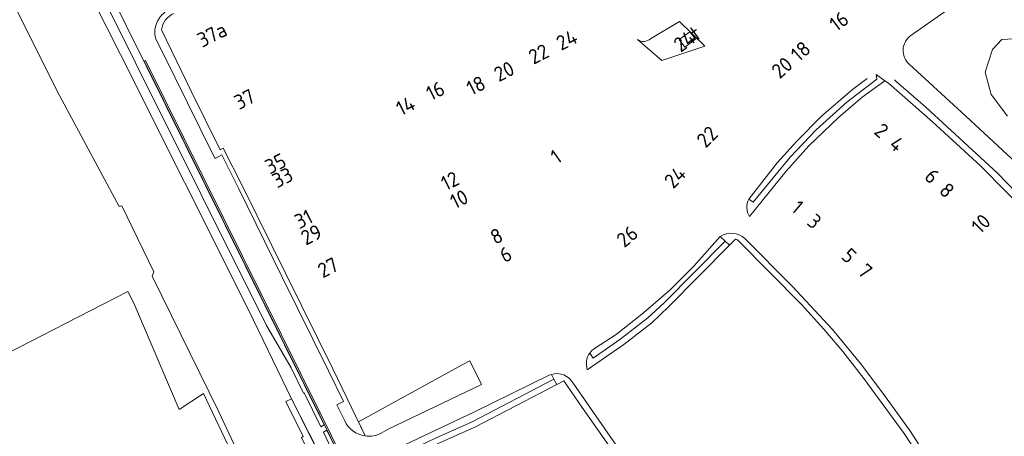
# Model space of a CAD drawing. Header units: metres. Extents: x 209813 to 223847, y 571801 to 587119.
# Tile 702 of 746: x 221926 to 222193, y 584193 to 584306. Entities that reach past the tile are written whole.
import ezdxf
from ezdxf.enums import TextEntityAlignment as Align

# ---------------------------------------------------------------- set-up
doc = ezdxf.new("R2010")
doc.units = ezdxf.units.M
for name, color, linetype, lineweight in [('B-RO-GK-BESCHOEIING-G', 8, 'GK-BESCHOEIING', 0), ('B-RO-GR-BEPLANTING_CULTUUR_BOSPLANTSOEN-GV', 8, 'Continuous', 0), ('B-RO-GR-BEPLANTING_CULTUUR_HEESTERS-GV', 8, 'Continuous', 0), ('B-RO-GR-GRAS-GV', 8, 'Continuous', 0), ('B-RO-KW-KUNSTWERK_STEIGER-GV', 8, 'Continuous', 0), ('B-RO-OG-BEBOUWING-T18', 8, 'Continuous', 0), ('B-RO-OG-TERREIN_CULTUURSCHEIDING-GV', 8, 'Continuous', 0), ('B-RO-OG-WATER_KANAAL-GV', 8, 'Continuous', 0), ('B-RO-OG-WEG-GV', 8, 'Continuous', 0), ('B-RO-VH-VERHARDING_BETONSTRAATSTEEN-GV', 8, 'Continuous', 0), ('B-RO-VH-VERHARDING_GRASBETONSTEEN-GV', 8, 'Continuous', 0), ('B-RO-VH-VERHARDING_TEGEL-GV', 8, 'Continuous', 0)]:
    doc.layers.add(name, color=color, linetype=linetype, lineweight=lineweight)
doc.styles.add('NLCS-ISO-M200-T18', font='txt', dxfattribs={"height": 0.36})
doc.linetypes.add('GK-BESCHOEIING', pattern='A,30,-5,[1,NLCS.shx,S=1,R=0,X=0,Y=0],-5', length=40)

msp = doc.modelspace()

# ---------------------------------------------------------------- linework, layer by layer
at = {"layer": 'B-RO-GK-BESCHOEIING-G', "flags": 128}
for points in [[(221883.108, 584430.408), (221890.583, 584419.663), (221939.163, 584325.711), (221953.743, 584296.777), (221988.525, 584227.385), (222000.077, 584203.473)], [(222000.878, 584201.897), (222007.128, 584189.688), (222040.567, 584122.598), (222071.995, 584060.756), (222097.162, 584012.161), (222114.385, 583979.082), (222117.624, 583973.535)]]:
    msp.add_lwpolyline(points, dxfattribs=at)
at = {"layer": 'B-RO-GR-BEPLANTING_CULTUUR_BOSPLANTSOEN-GV', "flags": 128}
for points in [[(222198.132, 584323.177), (222167.793, 584301.91)], [(222193.983, 584280.023), (222189.569, 584285.875), (222187.927, 584291.933), (222189.877, 584298.093), (222192.443, 584300.763), (222202.194, 584301.379)], [(222167.381, 584294.088), (222181.54, 584281.14), (222195.09, 584268.56), (222207.32, 584255.99)]]:
    msp.add_lwpolyline(points, dxfattribs=at)
at = {"layer": 'B-RO-GR-BEPLANTING_CULTUUR_BOSPLANTSOEN-GV'}
msp.add_lwpolyline([(222167.793, 584301.91, 0.48299), (222167.381, 584294.088)], format="xyb", dxfattribs=at)
at = {"layer": 'B-RO-GR-BEPLANTING_CULTUUR_HEESTERS-GV', "flags": 128}
for points in [[(222155.93, 584290.24), (222151.96, 584287.26), (222143.64, 584280), (222136.92, 584273.31), (222131.56, 584267.37), (222123.916, 584257.572), (222125.09, 584256.76), (222135.16, 584268.92), (222142.13, 584276.33), (222150.42, 584283.87), (222158.57, 584290.07), (222158.414, 584291.342)], [(222080.838, 584215.881), (222081.729, 584214.467), (222089.028, 584219.538), (222096.551, 584225.427), (222101, 584229.47), (222117.52, 584246.22), (222116.118, 584247.452), (222108.99, 584239.43), (222102.62, 584233.05), (222095.44, 584226.78), (222087.98, 584220.94), (222082.1, 584217.16)], [(222023.534, 584185.46), (222039.086, 584192.882), (222048.97, 584197.3), (222071.15, 584208.84), (222070.475, 584210.115), (222069.87, 584209.89), (222049.628, 584199.961), (222029.251, 584190.297), (222028.979, 584190.143)]]:
    msp.add_lwpolyline(points, dxfattribs=at)
at = {"layer": 'B-RO-GR-BEPLANTING_CULTUUR_HEESTERS-GV'}
msp.add_lwpolyline([(222082.1, 584217.16, 0.0869571), (222080.838, 584215.881)], format="xyb", dxfattribs=at)
at = {"layer": 'B-RO-GR-GRAS-GV', "flags": 128}
for points in [[(222100.336, 584295.118), (222111.98, 584298.96), (222105.161, 584305.673), (222097.295, 584301.011)], [(222093.775, 584300.787), (222100.336, 584295.118)], [(221957.339, 584229.432), (221955.741, 584232.556), (221919.106, 584213.822), (221912.624, 584215.542), (221905.012, 584229.652), (221884.66, 584219.409), (221886.645, 584219.405), (221887.72, 584218.358), (221887.918, 584217.367), (221887.349, 584215.573), (221870.179, 584206.36), (221855.987, 584198.479)], [(221984.473, 584187.562), (221976.218, 584204.926), (221969.607, 584200.557), (221957.339, 584229.432)]]:
    msp.add_lwpolyline(points, dxfattribs=at)
at = {"layer": 'B-RO-GR-GRAS-GV'}
msp.add_lwpolyline([(222097.295, 584301.011, -0.3539541), (222093.775, 584300.787)], format="xyb", dxfattribs=at)
at = {"layer": 'B-RO-GR-GRAS-GV', "flags": 128}
msp.add_lwpolyline([(222105.053, 584300.8), (222107.95, 584302.92), (222109.47, 584300.87), (222106.56, 584298.74)], close=True, dxfattribs=at)
at = {"layer": 'B-RO-KW-KUNSTWERK_STEIGER-GV', "flags": 128}
msp.add_lwpolyline([(222000.077, 584203.473), (221998.525, 584202.732), (222003.269, 584193.32), (222002.743, 584193.048), (222004.151, 584190.211), (222006.21, 584191.248), (222000.878, 584201.897)], close=True, dxfattribs=at)
at = {"layer": 'B-RO-OG-TERREIN_CULTUURSCHEIDING-GV', "flags": 128}
for points in [[(222051.542, 584207.346), (222048.377, 584213.794), (222046.296, 584212.726), (222018.182, 584197.252), (222020.022, 584193.443)], [(222024.357, 584194.197), (222026.281, 584195.31), (222051.542, 584207.346)]]:
    msp.add_lwpolyline(points, dxfattribs=at)
at = {"layer": 'B-RO-OG-TERREIN_CULTUURSCHEIDING-GV'}
msp.add_lwpolyline([(222020.022, 584193.443, 0.1559175), (222024.357, 584194.197)], format="xyb", dxfattribs=at)
at = {"layer": 'B-RO-OG-WATER_KANAAL-GV', "flags": 128}
for points in [[(222007.128, 584189.688), (222000.077, 584203.473), (221988.525, 584227.385), (221953.743, 584296.777), (221939.163, 584325.711), (221890.583, 584419.663), (221880.082, 584434.758), (221879.148, 584435.186), (221876.883, 584439.612), (221876.541, 584445.382), (221880.871, 584449.685), (221881.286, 584449.886), (221881.48, 584449.491), (221881.77, 584449.637), (221878.885, 584455.53), (221878.499, 584455.331), (221878.705, 584454.942), (221878.298, 584454.724), (221875.744, 584454.645), (221875.738, 584454.845), (221874.508, 584455.066), (221873.062, 584455.961), (221872.183, 584457.19), (221847.773, 584506.691)], [(222007.128, 584189.688), (222000.077, 584203.473), (221988.525, 584227.385), (221953.743, 584296.777), (221939.163, 584325.711), (221890.583, 584419.663), (221880.082, 584434.758), (221879.148, 584435.186), (221876.883, 584439.612), (221876.541, 584445.382), (221880.871, 584449.685), (221881.286, 584449.886), (221881.48, 584449.491), (221881.77, 584449.637), (221878.885, 584455.53), (221878.499, 584455.331), (221878.705, 584454.942), (221878.298, 584454.724), (221875.744, 584454.645), (221875.738, 584454.845), (221874.508, 584455.066), (221873.062, 584455.961), (221872.183, 584457.19), (221847.773, 584506.691)], [(221849.613, 584450.202), (221852.384, 584450.118), (221854.473, 584448.904), (221856.243, 584447.519), (221860.359, 584442.533), (221861.832, 584439.635), (221862.493, 584437.866), (221863.878, 584435.163), (221863.54, 584434.011), (221867.543, 584425.698), (221880.886, 584398.397), (221936.573, 584286.789), (221953.384, 584255.611), (221954.151, 584255.739), (221962.75, 584237.858), (221962.346, 584236.75), (221980.353, 584199.987), (222003.955, 584149.707)]]:
    msp.add_lwpolyline(points, dxfattribs=at)
at = {"layer": 'B-RO-OG-WEG-GV', "flags": 128}
for points in [[(221881.66, 584436.378), (221879.441, 584435.492), (221883.849, 584433.473), (221883.683, 584433.109), (221886.003, 584430.54), (221894.875, 584418.635), (221898.104, 584411.974), (221899.26, 584408.604), (221901.213, 584404), (221905.187, 584396.425), (221922.981, 584362.839), (221940.219, 584329.849), (221993.324, 584223.313), (222000, 584211.842), (222003.278, 584205.003), (222003.537, 584205.127), (222008.035, 584195.946), (222008.948, 584196.493)], [(222008.948, 584196.493), (221949.97, 584315.459), (221942.272, 584330.517), (221930.324, 584355.133), (221919.339, 584375.877), (221918.153, 584375.321), (221893.908, 584422.541), (221891.177, 584432.173), (221890.685, 584433.47)], [(222019.694, 584174.746), (222009.673, 584195.025), (222008.693, 584194.5), (222012.24, 584186.976)]]:
    msp.add_lwpolyline(points, dxfattribs=at)
at = {"layer": 'B-RO-VH-VERHARDING_BETONSTRAATSTEEN-GV'}
msp.add_lwpolyline([(221963.358, 584300.877, -0.1493651), (221963.267, 584304.325)], format="xyb", dxfattribs=at)
at = {"layer": 'B-RO-VH-VERHARDING_GRASBETONSTEEN-GV', "flags": 128}
msp.add_lwpolyline([(222007.836, 584199.655), (221960.497, 584295.117), (221960.134, 584294.938), (222007.47, 584199.474)], close=True, dxfattribs=at)
msp.add_lwpolyline([(222007.47, 584199.474), (222019.694, 584174.746), (222047.571, 584118.916), (222059.653, 584094.775), (222067.389, 584079.703), (222077.721, 584058.535), (222093.612, 584027.522), (222099.033, 584017.185), (222099.386, 584017.382), (222093.971, 584027.707), (222078.082, 584058.716), (222067.75, 584079.883), (222060.013, 584094.957), (222047.932, 584119.097), (222020.108, 584174.82), (222007.836, 584199.655)], dxfattribs=at)
at = {"layer": 'B-RO-VH-VERHARDING_TEGEL-GV'}
for points in [[(221967.64, 584309.397, 0.2267007), (221963.267, 584304.325)], [(221964.838, 584303.431, -0.250793), (221968.235, 584307.882)], [(222123.916, 584257.572, 0.2679515), (222124.084, 584252.847)], [(222122.82, 584246.9, 0.3356826), (222116.165, 584247.482)], [(222080.838, 584215.881, 0.2340597), (222080.175, 584211.317)], [(222076.31, 584207.71, 0.3544772), (222070.475, 584210.115)], [(222014.479, 584197.505, 0.253538), (222020.022, 584193.443)]]:
    msp.add_lwpolyline(points, format="xyb", dxfattribs=at)
at = {"layer": 'B-RO-VH-VERHARDING_TEGEL-GV', "flags": 128}
for points in [[(222020.022, 584193.443), (222011.238, 584211.623), (221998.584, 584237.199), (221986.925, 584260.921), (221981.602, 584271.406), (221980.757, 584270.947), (221972.924, 584286.806), (221964.838, 584303.431)], [(221963.358, 584300.877), (221965.134, 584297.398), (221978.666, 584269.915), (221979.368, 584268.533), (221981.163, 584269.525), (221985.813, 584260.366), (221997.469, 584236.649), (222010.121, 584211.077), (222014.151, 584202.736), (222012.309, 584201.837), (222014.479, 584197.505)], [(222158.414, 584291.342), (222158.57, 584290.07), (222150.42, 584283.87), (222142.13, 584276.33), (222135.16, 584268.92), (222125.09, 584256.76), (222123.916, 584257.572)], [(222124.084, 584252.847), (222134.04, 584265.12), (222140.13, 584272.03), (222148.19, 584279.67), (222154.64, 584285.14), (222160.75, 584289.6), (222158.414, 584291.342)], [(222160.75, 584289.6), (222161.77, 584288.97), (222173.64, 584278.53), (222186.64, 584266.58), (222200.52, 584252.53), (222212.39, 584239.59), (222222.25, 584228.45), (222230.12, 584218.6), (222239.4, 584206.69), (222240.78, 584207.75), (222227.28, 584225.03), (222214.85, 584239.47), (222204.54, 584250.87), (222191.23, 584264.57), (222171.86, 584282.48), (222163.84, 584289.39), (222163.374, 584289.882)], [(222102.15, 584228.4), (222118.719, 584245.096), (222117.52, 584246.22), (222101, 584229.47), (222096.551, 584225.427), (222089.028, 584219.538), (222081.729, 584214.467), (222080.838, 584215.881)], [(222116.165, 584247.482), (222117.52, 584246.22)], [(222118.719, 584245.096), (222120.31, 584246.7), (222120.81, 584246.52), (222138.2, 584229.04), (222144.25, 584222.34), (222149.34, 584216.27), (222155.05, 584209), (222166.02, 584194.07), (222173.39, 584182.79), (222178.41, 584174.05), (222182.664, 584166.044)], [(222182.54, 584170.01), (222175.75, 584182.22), (222167.53, 584194.9), (222160.22, 584205.04), (222154.14, 584213.03), (222146.6, 584222.24), (222135.77, 584233.91), (222122.82, 584246.9)], [(222080.175, 584211.317), (222090.044, 584218.174), (222097.633, 584224.115), (222102.15, 584228.4)], [(222071.944, 584207.348), (222071.15, 584208.84), (222048.97, 584197.3), (222039.086, 584192.882), (222023.534, 584185.46)], [(222070.475, 584210.115), (222071.15, 584208.84)], [(222071.944, 584207.348), (222073.82, 584208.32), (222078.78, 584201.15), (222086.6, 584189.98), (222091.56, 584182.47), (222095.74, 584175.75), (222104.1, 584161.63), (222113.27, 584145.2), (222119.526, 584133.211)], [(222119.18, 584137.56), (222115.07, 584145.56), (222109.9, 584155.07), (222100.51, 584171.22), (222093.96, 584181.95), (222088, 584190.91), (222076.31, 584207.71)], [(222023.155, 584184.426), (222024.071, 584183.888), (222039.825, 584191.407), (222049.73, 584195.84), (222071.944, 584207.348)]]:
    msp.add_lwpolyline(points, dxfattribs=at)

# ---------------------------------------------------------------- texts
at = {"layer": 'B-RO-OG-BEBOUWING-T18', "style": 'NLCS-ISO-M200-T18'}
for s, rotation, p in [('16', 37, (222148.335, 584305.722)), ('37a', 26.7, (221978.533, 584302.097)), ('24', 26.7, (222074.624, 584300.704)), ('24t', 36.2, (222107.252, 584300.958)), ('18', 41.4, (222137.942, 584297.628)), ('22', 26.7, (222066.996, 584296.873)), ('20', 41.4, (222132.919, 584293.195)), ('20', 26.7, (222057.647, 584292.177)), ('18', 26.7, (222050.02, 584288.347)), ('37', 26.8, (221987.322, 584284.64)), ('16', 26.7, (222039.039, 584286.907)), ('14', 26.7, (222030.968, 584282.85)), ('22', 45, (222112.643, 584274.467)), ('2', 318.8, (222159.846, 584276.148)), ('4', 318.8, (222164.025, 584272.482)), ('35', 26.6, (221995.731, 584267.208)), ('1', 35.4, (222071.675, 584269.089)), ('33', 26.9, (221997.641, 584263.418)), ('24', 45.5, (222103.937, 584263.512)), ('12', 26.7, (222042.984, 584262.518)), ('6', 316.6, (222173.537, 584263.788)), ('8', 316.6, (222177.572, 584259.973)), ('10', 26.8, (222045.459, 584257.567)), ('1', 319.5, (222137.116, 584255.47)), ('31', 26.8, (222003.324, 584252.171)), ('3', 319.5, (222141.682, 584251.56)), ('10', 44.5, (222186.774, 584250.932)), ('29', 26.8, (222005.448, 584247.954)), ('26', 39.5, (222090.994, 584247.49)), ('8', 26.7, (222055.591, 584247.56)), ('6', 26.6, (222058.082, 584242.615)), ('27', 27, (222009.942, 584239.05)), ('5', 316.5, (222151.077, 584242.245)), ('7', 316.5, (222155.435, 584238.103))]:
    msp.add_text(s, height=4, rotation=rotation, dxfattribs=at).set_placement(p, align=Align.MIDDLE)

doc.saveas('drawing.dxf')
